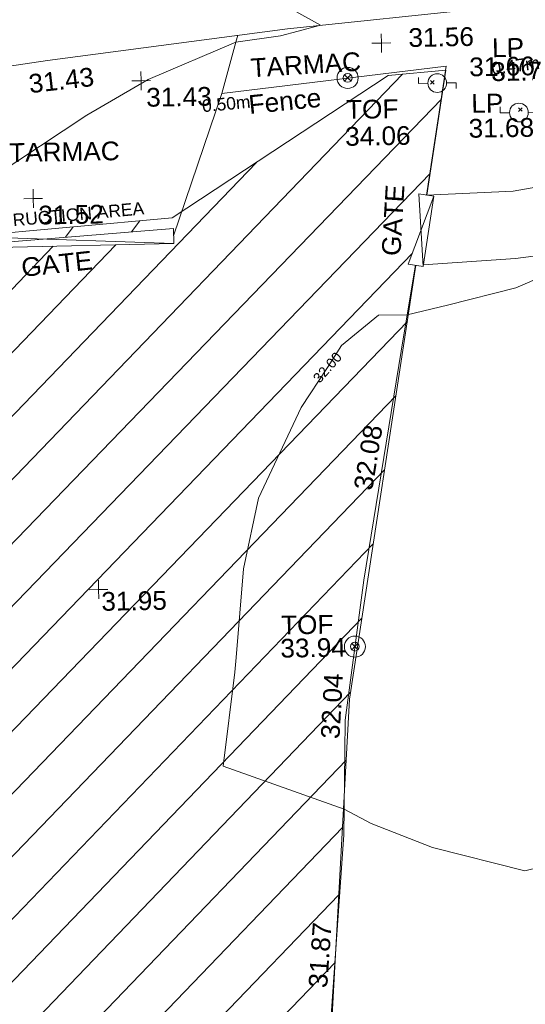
# Model space of a CAD drawing. Header units: millimetres. Extents: x -287732 to 520720, y -103372 to 287754.
# Tile 283 of 380: x 93574 to 103694, y 157962 to 177672. Entities that reach past the tile are written whole.
import ezdxf

# ---------------------------------------------------------------- set-up
doc = ezdxf.new("R2010")
doc.units = ezdxf.units.MM
for name, pattern in [('IMPORT-HIDDEN2 _3_', [4762.5, 3175, -1587.5]), ('IMPORT-UG_DRAINAGE_UNIDENTIFIED_QLB2 _2_', [2700, 1500, -300.0000000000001, 0, -250, 150, -300.0000000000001, 0, -200]), ('IMPORT-UG_ELEC_LV_QLB2 _2_', [2700, 1500, -300.0000000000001, 0, -250, 150, -300.0000000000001, 0, -200]), ('IMPORT-UG_ELEC_STREET LIGHTING_QLB2 _2_', [2700, 1500, -300.0000000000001, 0, -250, 150, -300.0000000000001, 0, -200])]:
    doc.linetypes.add(name, pattern=pattern)
for name, color, linetype, lineweight, true_color in [('00__TOPO__TOP_OF_FENCE_SYMBOL', 7, 'Continuous', 9, 0x666666), ('00_TOPO_FENCE', 7, 'Continuous', 9, 0x3f7f4f), ('00_TOPO_FOOTPATH', 7, 'Continuous', 9, 0xa50000), ('00_TOPO_FURN_LAMP_POST', 7, 'Continuous', 9, 0x666666), ('00_TOPO_GATE', 7, 'Continuous', 9, 0xa50000), ('00_TOPO_LEVEL_SPOT', 7, 'Continuous', 9, 0x666666), ('00_TOPO_TOP_OF_FENCE', 7, 'Continuous', 9, 0x666666), ('00_TOPO_TRACK', 7, 'Continuous', 9, 0x666666), ('00_UAV_FENCE', 7, 'Continuous', 9, 0x264c2f), ('00_UAV_LEVEL_SPOT', 7, 'Continuous', 9, 0x666666), ('00_UAV_TOP_OF_FENCE', 6, 'Continuous', 9, 0xff00ff), ('01_DTM_CONTOUR_MNR', 7, 'Continuous', 9, 0xa5a552), ('01_DTM_CONTOUR_MNR_LABELS', 7, 'Continuous', 9, 0xa5a552), ('12333-PUM-2D-U-0001-C01 - Rev2_REVIT IMPORT_dwg', 7, 'Continuous', 9, 0x767676), ('PUM-CHAMBER EXTENTS', 6, 'IMPORT-HIDDEN2 _3_', 9, 0xff00ff), ('PUM-ELECTRIC-LV-QLB2', 1, 'IMPORT-UG_ELEC_LV_QLB2 _2_', 9, 0xff0000), ('PUM-UNABLE TO SURVEY', 190, 'Continuous', 9, 0x7f00ff), ('PUM-UNIDENTIFIED-QLB2', 150, 'IMPORT-UG_DRAINAGE_UNIDENTIFIED_QLB2 _2_', 9, 0x007fff)]:
    doc.layers.add(name, color=color, linetype=linetype, lineweight=lineweight, true_color=true_color)
for name, color, linetype, lineweight in [('00_TOPO_ROAD_EDGE', 7, 'Continuous', 9), ('00_TOPO_SURVEY_TEXT', 7, 'Continuous', 9), ('GEN-TEXT', 7, 'Continuous', 9)]:
    doc.layers.add(name, color=color, linetype=linetype, lineweight=lineweight)
doc.styles.add('Arial_1', font='arial.ttf', dxfattribs={"height": 250})
doc.styles.add('Swis721 Lt BT_1', font='swissl.ttf', dxfattribs={"height": 200})
doc.styles.add('Swis721 Lt BT_2', font='swissl.ttf', dxfattribs={"height": 375})

# ---------------------------------------------------------------- blocks, each defined once
blk = doc.blocks.new('12333-PUM-2D-U-0001-C01 - Rev2_REVIT IMPORT_dwg__U41-2077191-Site Location Plan Proposed')
at = {"layer": '00_TOPO_GATE', "color": 9, "true_color": 0xe1aaaa}
for p, q in [((-10300.90729064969, 1871.900421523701), (-10391.22387084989, 1278.73691825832)), ((-45.15829918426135, -296.5817334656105), (-10300.90729064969, 1871.900421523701)), ((45.15829918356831, 296.5817334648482), (-10300.90729064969, 1871.900421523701)), ((45.15829918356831, 296.5817334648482), (-10391.22387084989, 1278.73691825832)), ((45.15829918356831, 296.5817334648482), (-45.15829918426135, -296.5817334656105))]:
    blk.add_line(p, q, dxfattribs=at)
blk = doc.blocks.new('12333-PUM-2D-U-0001-C01 - Rev2_REVIT IMPORT_dwg__U42-2077192-Site Location Plan Proposed')
at = {"layer": '00_TOPO_GATE', "color": 9, "true_color": 0xe1aaaa}
for p, q in [((-284.1179593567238, 96.31708602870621), (-1196.628993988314, -2595.425299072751)), ((-284.1179593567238, 96.31708602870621), (-628.393111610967, -2788.059471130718)), ((-284.1179593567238, 96.31708602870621), (284.1179593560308, -96.31708602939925)), ((284.1179593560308, -96.31708602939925), (-1196.628993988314, -2595.425299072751)), ((-1196.628993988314, -2595.425299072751), (-628.393111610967, -2788.059471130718))]:
    blk.add_line(p, q, dxfattribs=at)
blk = doc.blocks.new('12333-PUM-2D-U-0001-C01 - Rev2_REVIT IMPORT_dwg_MSL_Lamp_Post_SYM-2077199-Site Location Plan Proposed')
at = {"layer": '00_TOPO_FURN_LAMP_POST', "color": 254, "true_color": 0xcccccc, "flags": 128}
for points in [[(-500.1060478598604, 0), (-1000.212095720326, 0), (-1000.212095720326, 316.7338303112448)], [(500.1060478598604, 0), (1000.21209571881, 0), (1000.21209571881, -316.7338303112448)]]:
    blk.add_lwpolyline(points, dxfattribs=at)
at = {"layer": '00_TOPO_FURN_LAMP_POST', "color": 254, "true_color": 0xcccccc}
blk.add_circle((0, 0), 500.1060478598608, dxfattribs=at)
blk = doc.blocks.new('12333-PUM-2D-U-0001-C01 - Rev2_REVIT IMPORT_dwg_MM-2077200-Site Location Plan Proposed')
at = {"layer": '00_TOPO_LEVEL_SPOT', "color": 254, "true_color": 0xcccccc, "flags": 128}
for points in [[(0, -500.0000000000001), (0, 0), (-500.0000000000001, 0)], [(500.0000000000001, 0), (0, 0), (0, 500.0000000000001)]]:
    blk.add_lwpolyline(points, dxfattribs=at)
blk = doc.blocks.new('12333-PUM-2D-U-0001-C01 - Rev2_REVIT IMPORT_dwg_MSL_Node_LineworkTOF-2077201-Site Location Plan Proposed')
at = {"layer": '00__TOPO__TOP_OF_FENCE_SYMBOL', "color": 254, "true_color": 0xcccccc, "flags": 128}
for points in [[(165.3591892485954, 165.3591892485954), (0, 0), (-165.3591892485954, 165.3591892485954)], [(165.3591892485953, -165.3591892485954), (0, 0), (-165.3591892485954, -165.3591892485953)]]:
    blk.add_lwpolyline(points, dxfattribs=at)
at = {"layer": '00__TOPO__TOP_OF_FENCE_SYMBOL', "color": 254, "true_color": 0xcccccc}
for radius in [562.5594001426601, 233.853208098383]:
    blk.add_circle((0, 0), radius, dxfattribs=at)
blk = doc.blocks.new('12333-PUM-2D-U-0001-C01 - Rev2_REVIT IMPORT_dwg_MSL_Node_LineworkTOF-2077248-Site Location Plan Proposed')
at = {"layer": '00__TOPO__TOP_OF_FENCE_SYMBOL', "color": 254, "true_color": 0xcccccc, "flags": 128}
for points in [[(165.3591892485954, 165.3591892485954), (0, 0), (-165.3591892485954, 165.3591892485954)], [(165.3591892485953, -165.3591892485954), (0, 0), (-165.3591892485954, -165.3591892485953)]]:
    blk.add_lwpolyline(points, dxfattribs=at)
at = {"layer": '00__TOPO__TOP_OF_FENCE_SYMBOL', "color": 254, "true_color": 0xcccccc}
for radius in [562.5594001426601, 233.853208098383]:
    blk.add_circle((0, 0), radius, dxfattribs=at)
blk = doc.blocks.new('12333-PUM-2D-U-0001-C01 - Rev2_REVIT IMPORT_dwg_UAV-2077255-Site Location Plan Proposed')
at = {"layer": '00_UAV_LEVEL_SPOT', "color": 254, "true_color": 0xcccccc, "flags": 128}
for points in [[(0, -500.0000000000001), (0, 0), (-500.0000000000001, 0)], [(500.0000000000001, 0), (0, 0), (0, 500.0000000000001)]]:
    blk.add_lwpolyline(points, dxfattribs=at)
blk = doc.blocks.new('12333-PUM-2D-U-0001-C01 - Rev2_REVIT IMPORT_dwg_MGS62954_T2_Galway_ITM_3d_Rev1-2077680-Site Location Plan Proposed')
at = {"layer": '00_TOPO_FENCE', "color": 254, "true_color": 0xcccccc, "flags": 128}
blk.add_lwpolyline([(534001625.204969, 725727053.9219543), (534002643.2471836, 725729886.5782483), (534007136.5623123, 725730353.2598531), (534006697.6080405, 725727781.6654211)], dxfattribs=at)
at = {"layer": '00_TOPO_FOOTPATH', "color": 254, "true_color": 0xcccccc}
for p, q in [((534006697.6431023, 725727781.6766623), (534008436.218232, 725727827.8462042)), ((534006612.0010145, 725726388.661879), (534008458.2290319, 725726482.9524688))]:
    blk.add_line(p, q, dxfattribs=at)
at = {"layer": '00_TOPO_FOOTPATH', "color": 254, "true_color": 0xcccccc, "flags": 128}
for points in [[(534008436.2182321, 725727827.846204), (534010335.1383532, 725728127.4378031), (534012327.4177229, 725728317.6317991), (534013570.9164035, 725729148.5262392), (534014469.85824, 725729857.7456163), (534015670.1188194, 725730736.0693278), (534016741.5953937, 725731509.1429453), (534017466.557756, 725732022.8963494)], [(534008458.2290322, 725726482.952469), (534011711.1965733, 725726842.3580734), (534014269.3434897, 725727101.8947264), (534016273.7341551, 725727349.9689186), (534018537.67902, 725727620.8946803), (534019665.6178119, 725727758.5007191), (534020604.1814271, 725727867.2924939), (534020804.6470689, 725727892.9682733)]]:
    blk.add_lwpolyline(points, dxfattribs=at)
at = {"layer": '00_TOPO_ROAD_EDGE', "color": 254, "true_color": 0xcccccc, "flags": 128}
blk.add_lwpolyline([(533993695.217885, 725730037.3716667), (533996500.0000001, 725730260.0000001), (533999160.0000001, 725730610.0000001), (534003980, 725731160), (534007940.0000002, 725731500)], dxfattribs=at)
at = {"layer": '00_TOPO_TRACK', "color": 254, "true_color": 0xcccccc, "flags": 128}
blk.add_lwpolyline([(534002643.2471836, 725729886.5782479), (534002939.3168092, 725730907.7789112), (534002979.3370817, 725731045.8164722)], dxfattribs=at)
at = {"layer": '00_UAV_FENCE', "color": 254, "true_color": 0xcccccc, "flags": 128}
blk.add_lwpolyline([(534002124.9680001, 725702414.684), (534002524.1140001, 725704733.8935), (534004114.1140001, 725706251.8935), (534004147.020545, 725706695.6398854), (534004430.4570001, 725710517.7945), (534004531.7503123, 725711678.2747675), (534004822.4570002, 725715008.7945), (534004870.0644059, 725716662.0698646), (534004888.4570002, 725717300.7945001), (534005309.4570001, 725720098.7944999), (534005582.3971291, 725721605.0424485), (534006196.4570001, 725724993.7945), (534006458.4932612, 725726380.8219284)], dxfattribs=at)
at = {"layer": '01_DTM_CONTOUR_MNR', "color": 254, "true_color": 0xcccccc, "flags": 128}
for points in [[(533992745.765557, 725719005.6337552), (533992750.0000001, 725719160), (533993030.6762769, 725720689.8622376), (533993046.6908949, 725721025.4560246), (533992873.5246188, 725724133.4829005), (533992837.0000002, 725724194), (533991779.7110133, 725724413.9306469), (533990160.0000001, 725724620), (533992460.0000001, 725727120), (533994125.8152944, 725727333.5468584), (533996020.0000001, 725727430.0000001), (533996480, 725727540), (533998029.5929049, 725728293.7769966), (533999931.8829643, 725729497.4885211), (534001170.0725615, 725730194.1229184), (534002940.0000002, 725730910.0000001), (534003832.7711483, 725731020.4622077), (534004190.2208779, 725731106.1142688), (534004640.0000001, 725731220.0000001), (534004152.4557804, 725731503.7989429)], [(534009311.927711, 725714420.0000001), (534008430.0000002, 725714220.0000001), (534006591.0033774, 725714720.5562348), (534005370.4773616, 725715225.0063936), (534004840, 725715520.0000001), (534002430.0000002, 725716420.0000001), (534002698.3695478, 725718297.8154906), (534002729.6072911, 725718594.7709197), (534002908.5789997, 725720366.8245558), (534003235.3515269, 725721771.2446034), (534004119.8487002, 725723571.9658248), (534004656.5339087, 725724367.3558673), (534004949.0404658, 725724800.8628823), (534005698.6001292, 725725395.0857717), (534006270.0000001, 725725390.0000001), (534007079.3767991, 725725569.7661197), (534008455.6619187, 725725892.9129833), (534009033.153012, 725726129.5370119)]]:
    blk.add_lwpolyline(points, dxfattribs=at)
at = {"xscale": 0.375, "yscale": 0.375, "zscale": 0.375}
for name, p in [('12333-PUM-2D-U-0001-C01 - Rev2_REVIT IMPORT_dwg_MM-2077200-Site Location Plan Proposed', (534005850, 725730840.0000001)), ('12333-PUM-2D-U-0001-C01 - Rev2_REVIT IMPORT_dwg_MM-2077200-Site Location Plan Proposed', (534001030.0000001, 725730170)), ('12333-PUM-2D-U-0001-C01 - Rev2_REVIT IMPORT_dwg_MSL_Node_LineworkTOF-2077201-Site Location Plan Proposed', (534005162.9729407, 725730154.0466726)), ('12333-PUM-2D-U-0001-C01 - Rev2_REVIT IMPORT_dwg_MSL_Lamp_Post_SYM-2077199-Site Location Plan Proposed', (534006954.89024, 725730020.2514882)), ('12333-PUM-2D-U-0001-C01 - Rev2_REVIT IMPORT_dwg_MSL_Lamp_Post_SYM-2077199-Site Location Plan Proposed', (534008579.3131853, 725729401.0416896)), ('12333-PUM-2D-U-0001-C01 - Rev2_REVIT IMPORT_dwg_MM-2077200-Site Location Plan Proposed', (533998830.0000001, 725727850)), ('12333-PUM-2D-U-0001-C01 - Rev2_REVIT IMPORT_dwg_UAV-2077255-Site Location Plan Proposed', (534000000, 725720000)), ('12333-PUM-2D-U-0001-C01 - Rev2_REVIT IMPORT_dwg_MSL_Node_LineworkTOF-2077248-Site Location Plan Proposed', (534005109.3921707, 725718769.2615349))]:
    blk.add_blockref(name, p, dxfattribs=at)
at = {"xscale": 0.4999999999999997, "yscale": 0.4999999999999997, "zscale": 0.4999999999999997, "rotation": 189.0402015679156}
for name, p in [('12333-PUM-2D-U-0001-C01 - Rev2_REVIT IMPORT_dwg__U41-2077191-Site Location Plan Proposed', (533996392.6667584, 725727018.9718338)), ('12333-PUM-2D-U-0001-C01 - Rev2_REVIT IMPORT_dwg__U42-2077192-Site Location Plan Proposed', (534006458.4932612, 725726380.8219284))]:
    blk.add_blockref(name, p, dxfattribs=at)
at = {"layer": '00_TOPO_FENCE', "color": 251, "true_color": 0x666666, "insert": (534007600.1247987, 725730518.3602235), "char_height": 375, "width": 1495.902363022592, "attachment_point": 1, "line_spacing_factor": 1.005061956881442, "style": 'Swis721 Lt BT_2'}
blk.add_mtext('31.66', dxfattribs=at)
at = {"layer": '00_TOPO_FENCE', "color": 251, "true_color": 0x666666, "insert": (534003156.7330392, 725729838.2364604), "char_height": 375, "width": 1681.10932225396, "attachment_point": 1, "rotation": 4.8410468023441, "line_spacing_factor": 1.005061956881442, "style": 'Swis721 Lt BT_2'}
blk.add_mtext('Fence', dxfattribs=at)
at = {"layer": '00_TOPO_FURN_LAMP_POST', "char_height": 375, "attachment_point": 1, "line_spacing_factor": 1.005061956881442, "style": 'Swis721 Lt BT_2'}
for s, insert, width in [('LP', (534008062.7338063, 725730892.7327484), 707.5855621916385), ('31.78', (534008037.9626142, 725730414.2773688), 1495.902363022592), ('LP', (534007628.5760952, 725729786.6160612), 707.5855621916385), ('31.68', (534007566.2935107, 725729288.667218), 1495.902363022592)]:
    blk.add_mtext(s, dxfattribs=dict(at, insert=insert, width=width))
at = {"layer": '00_TOPO_GATE', "color": 251, "true_color": 0x666666, "char_height": 375, "width": 1567.13580888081, "attachment_point": 1, "line_spacing_factor": 1.005061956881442, "style": 'Swis721 Lt BT_2'}
for insert, rotation in [((534005780.6423311, 725726593.0027122), 85.57672267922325), ((533998551.305416, 725726657.7714739), 5.188590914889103)]:
    blk.add_mtext('GATE', dxfattribs=dict(at, insert=insert, rotation=rotation))
at = {"layer": '00_TOPO_LEVEL_SPOT', "char_height": 375, "width": 1495.902363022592, "attachment_point": 1, "line_spacing_factor": 1.005061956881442, "style": 'Swis721 Lt BT_2'}
for s, insert in [('31.56', (534006393.7043086, 725731126.9048787)), ('31.43', (534001125.0808528, 725730022.6102246)), ('31.52', (533998925.0808529, 725727702.6102245))]:
    blk.add_mtext(s, dxfattribs=dict(at, insert=insert))
at = {"layer": '00_TOPO_ROAD_EDGE', "color": 251, "true_color": 0x666666, "insert": (533998761.6456867, 725730331.9645145), "char_height": 375, "width": 1495.902363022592, "attachment_point": 1, "rotation": 5.531263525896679, "line_spacing_factor": 1.005061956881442, "style": 'Swis721 Lt BT_2'}
blk.add_mtext('31.43', dxfattribs=at)
at = {"layer": '00_TOPO_SURVEY_TEXT', "color": 251, "true_color": 0x666666, "insert": (534003216.1471049, 725730574.3447957), "char_height": 375, "width": 2450.430537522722, "attachment_point": 1, "rotation": 2.4880254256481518, "line_spacing_factor": 1.005061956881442, "style": 'Swis721 Lt BT_2'}
blk.add_mtext('TARMAC', dxfattribs=at)
at = {"layer": '00_TOPO_SURVEY_TEXT', "color": 251, "true_color": 0x666666, "insert": (533998363.5397711, 725728963.3979219), "char_height": 375, "width": 2450.430537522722, "attachment_point": 1, "line_spacing_factor": 1.005061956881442, "style": 'Swis721 Lt BT_2'}
blk.add_mtext('TARMAC', dxfattribs=at)
at = {"layer": '00_TOPO_TOP_OF_FENCE', "char_height": 375, "attachment_point": 1, "line_spacing_factor": 1.005061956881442, "style": 'Swis721 Lt BT_2'}
for s, insert, width in [('TOF', (534005120.3916293, 725729709.2192161), 1163.479615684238), ('34.06', (534005091.9869515, 725729169.8520797), 1495.902363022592)]:
    blk.add_mtext(s, dxfattribs=dict(at, insert=insert, width=width))
at = {"layer": '00_UAV_FENCE', "color": 251, "true_color": 0x666666, "char_height": 375, "width": 1495.902363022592, "attachment_point": 1, "line_spacing_factor": 1.005061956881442, "style": 'Swis721 Lt BT_2'}
for s, insert, rotation in [('32.08', (534005139.6785563, 725721939.3366755), 79.72914839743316), ('32.04', (534004394.1751177, 725716947.169408), 85.86007299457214), ('31.87', (534004060.1352841, 725711970.390549), 85.01154182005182)]:
    blk.add_mtext(s, dxfattribs=dict(at, insert=insert, rotation=rotation))
at = {"layer": '00_UAV_LEVEL_SPOT', "insert": (534000051.8765643, 725719949.1441548), "char_height": 375, "width": 1495.902363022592, "attachment_point": 1, "line_spacing_factor": 1.005061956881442, "style": 'Swis721 Lt BT_2'}
blk.add_mtext('31.95', dxfattribs=at)
at = {"layer": '00_UAV_TOP_OF_FENCE', "color": 251, "true_color": 0x666666, "char_height": 375, "attachment_point": 1, "line_spacing_factor": 1.005061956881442, "style": 'Swis721 Lt BT_2'}
for s, insert, width in [('TOF', (534003639.8643126, 725719412.2869633), 1163.479615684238), ('33.94', (534003617.4406708, 725718948.9102585), 1495.902363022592)]:
    blk.add_mtext(s, dxfattribs=dict(at, insert=insert, width=width))
at = {"layer": '01_DTM_CONTOUR_MNR_LABELS', "color": 251, "true_color": 0x666666, "insert": (534004583.0559248, 725724434.4379288), "char_height": 200, "width": 797.8007824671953, "attachment_point": 2, "rotation": 47.60534026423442, "line_spacing_factor": 1.005061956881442, "style": 'Swis721 Lt BT_1'}
blk.add_mtext('32.00', dxfattribs=at)
blk = doc.blocks.new('12333-PUM-2D-U-0001-C01 - Rev2_REVIT IMPORT_dwg-1620468-Site Location Plan Proposed')
at = {"layer": 'PUM-CHAMBER EXTENTS', "true_color": 0xfff4d4}
h = blk.add_hatch(dxfattribs=at)
h.set_pattern_fill('FP_14', style=0, pattern_type=2)
h.set_pattern_definition([(45, (-533641079.65, -725615854.3560001), (-618.7184335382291, 618.7184335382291), [])])
h.paths.add_polyline_path([(351699.7223387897, 60394.56140982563), (351708.9931529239, 60906.25732130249), (352393.2163071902, 60898.13015708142), (353041.6677554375, 66223.39089351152), (353206.9931679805, 73966.25732118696), (353982.8594361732, 73952.71452510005), (354317.3501528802, 76699.64382133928), (358888.3501528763, 76111.64382135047), (361222.350152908, 86809.64382132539), (361563.3501529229, 88895.64382133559), (363078.3501529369, 90435.64382137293), (363904.3501529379, 101867.6438212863), (365385.1266995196, 110525.3932341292), (365230.9820148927, 110551.7047199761), (365498.4008083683, 111226.8875165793), (365470.0968050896, 111952.5482150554), (365624.7061381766, 111926.1574136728), (366051.3501529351, 114420.6438213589), (364898.3501528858, 114331.6438213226), (360524.3501529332, 111561.643821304), (356416.7002318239, 111258.678218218), (357929.2858412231, 111182.0907012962), (360544.5530249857, 111349.5624075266), (360546.5568067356, 111049.5690885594), (355314.0187962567, 111014.6190039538), (355309.6134037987, 111177.0234435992), (355277.3501528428, 111174.6438213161), (352644.3501529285, 114141.6438213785), (338239.8330883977, 112460.2766464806), (329804.3501528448, 111555.6438213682), (319532.3501528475, 110592.6438213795), (310517.3501528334, 109863.6438213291), (302620.3501528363, 109581.6438213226), (295825.3501529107, 109566.6438213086), (279813.350152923, 106549.6438213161), (276140.8366145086, 103581.1872824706), (276061.814112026, 103425.8629484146), (271406.8224872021, 105468.1551963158), (271509.3894614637, 105701.9358727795), (267649.3501529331, 107463.6438213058), (260223.350152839, 100640.6438213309), (259796.3501529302, 72682.64382134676), (269496.3501528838, 64316.64382130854), (273776.3501529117, 63665.64382135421), (309011.3501528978, 62955.64382139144), (311037.3501528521, 62074.6438213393), (338250.4136490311, 60841.37633496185), (351699.5658924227, 60394.56660730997)])
h.paths.add_polyline_path([(268358.9909750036, 65556.86419187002), (264596.4920611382, 69167.41490751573), (264804.2082447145, 69383.87273540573), (266581.5988270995, 67470.36930634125), (268566.7072650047, 65773.32227584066), (268393.5501527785, 65592.87780161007)])
h.paths.add_polyline_path([(332379.8871528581, 67575.85382149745), (302320.8871528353, 68122.85382142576), (302332.4158496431, 68783.33241919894), (280169.8095181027, 69186.63780598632), (280330.3604934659, 78384.59702432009), (275960.0958838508, 78464.13017966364), (276108.0612945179, 86595.19465455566), (280450.151176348, 86519.40319374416), (280756.2778082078, 103341.6855813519), (302910.5740271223, 102938.5317815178), (302920.972094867, 103534.2366836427), (310787.9439886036, 103391.077438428), (310815.0515439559, 104880.7045066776), (318228.828162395, 104745.7919744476), (318301.0448391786, 108714.2766025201), (322633.8020448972, 108635.4310593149), (322539.6341878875, 103240.5581443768), (349750.1643799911, 102745.3933022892), (349310.9351529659, 74176.4228213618), (332506.0083566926, 74506.52523825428), (332420.0679097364, 69783.88557772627)])
h.paths.add_polyline_path([(262373.7501529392, 72788.24382127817), (262335.6501529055, 75226.64382126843), (265345.5501529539, 75226.64382127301), (265383.6501528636, 72864.44382129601), (265304.282726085, 72862.43451935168)])
h.paths.add_polyline_path([(261383.1501529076, 75912.44382133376), (261459.3501528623, 80789.24382130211), (267517.2501529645, 80713.04382131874), (267441.0501529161, 75836.24382126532), (261504.349508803, 75910.91930113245)])
h.paths.add_polyline_path([(302573.8228673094, 78329.5292630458), (302592.4407276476, 78963.90062831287), (306343.567266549, 78898.43991812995), (306598.9518629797, 91613.856582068), (302817.47857218, 91689.80612071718), (302824.7189976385, 92271.11380375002), (296640.3411529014, 92395.32482125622), (296360.3411528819, 78454.32482147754), (302538.3452618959, 78330.24181806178)])
h.paths.add_polyline_path([(261840.3501529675, 80865.44382132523), (261687.9501528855, 92981.24382128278), (264050.1501528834, 92981.2438213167), (264202.5501529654, 80865.44382135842), (262112.9041611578, 80865.44382132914)])
h.paths.add_polyline_path([(274664.4282881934, 104261.9875886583), (272430.0401462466, 105281.7542374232), (273799.1437452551, 104582.3695657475), (274486.1144024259, 104328.01044291)])
h.paths.add_polyline_path([(315481.3501528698, 115683.6438212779), (326437.1652111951, 116343.5766866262), (364189.3501528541, 120948.6438212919), (366744.3501529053, 124721.6438213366), (363517.3501528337, 126053.6438213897), (359872.3501529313, 126432.6438213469), (352849.3501528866, 126181.6438212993), (339104.3501528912, 124625.6438213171), (335451.3501528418, 124514.6438212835), (325145.3501528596, 123235.643821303), (319635.3501528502, 122976.6438213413), (314446.3501528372, 122493.6438213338), (313566.3501528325, 118980.6438212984), (313763.6326656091, 118640.9882366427)])
h.paths.add_polyline_path([(322305.0501529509, 119194.0438212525), (322152.6501528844, 121403.8438213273), (326724.6501528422, 121784.8438212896), (326877.0501529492, 119498.8438213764), (323355.1979920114, 119264.0536772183)])
h.paths.add_polyline_path([(328629.650152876, 120870.4438213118), (328477.2501528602, 122089.6438212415), (329810.7501529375, 122242.0438213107), (329963.150152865, 121022.843821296), (328841.381541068, 120894.6416942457)])
h.paths.add_polyline_path([(317352.0501529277, 121480.0438213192), (317352.0501529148, 121861.0438213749), (317618.7501529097, 121856.3885555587), (317618.7501529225, 121480.0438212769), (317362.3608134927, 121480.0438213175)])
h.paths.add_polyline_path([(331601.450152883, 122089.6438213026), (331144.2501529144, 122242.0438212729), (331258.5501528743, 122623.0438212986), (331715.7501528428, 122470.6438213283), (331644.5503212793, 122233.3110493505)])
at = {"layer": 'GEN-TEXT', "color": 253, "true_color": 0xaaaaaa}
for p, q in [((365740.350152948, 114145.6438213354), (365811.0608310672, 114216.3544994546)), ((365811.0608310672, 114145.6438213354), (365740.350152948, 114216.3544994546)), ((367491.9948137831, 113570.2884822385), (367562.7054919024, 113640.9991603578)), ((367562.7054919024, 113570.2884822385), (367491.9948137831, 113640.9991603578))]:
    blk.add_line(p, q, dxfattribs=at)
at = {"layer": 'PUM-UNABLE TO SURVEY', "color": 7, "true_color": 0xfff4d4, "flags": 128}
for points in [[(356416.7002318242, 111258.678218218), (360524.3501529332, 111561.643821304), (364898.3501528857, 114331.6438213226), (366051.3501529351, 114420.6438213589), (365624.7061381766, 111926.1574136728)], [(365385.1266995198, 110525.3932341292), (363904.3501529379, 101867.6438212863), (363078.3501529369, 90435.64382137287), (361563.3501529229, 88895.64382133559), (361222.350152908, 86809.64382132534), (358888.3501528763, 76111.64382135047), (354317.3501528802, 76699.64382133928), (353982.6122505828, 73950.68456939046)]]:
    blk.add_lwpolyline(points, dxfattribs=at)
blk.add_blockref('12333-PUM-2D-U-0001-C01 - Rev2_REVIT IMPORT_dwg_MGS62954_T2_Galway_ITM_3d_Rev1-2077680-Site Location Plan Proposed', (-533641079.6498471, -725615854.3561786))
at = {"layer": 'PUM-ELECTRIC-LV-QLB2', "char_height": 250, "width": 1160.025439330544, "attachment_point": 2, "line_spacing_factor": 0.9417779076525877, "style": 'Arial_1'}
for s, insert, rotation in [('0.47m', (367433.938626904, 114612.6727385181), 6.5164659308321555), ('0.50m', (361634.4081474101, 113949.9460512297), 4.284109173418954)]:
    blk.add_mtext(s, dxfattribs=dict(at, insert=insert, rotation=rotation))
at = {"layer": 'PUM-UNIDENTIFIED-QLB2', "insert": (358028.7724072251, 111748.2718083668), "char_height": 250, "width": 4603.372719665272, "attachment_point": 2, "rotation": 4.218294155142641, "line_spacing_factor": 0.9417779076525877, "style": 'Arial_1'}
blk.add_mtext('CONSTRUCTION AREA', dxfattribs=at)

msp = doc.modelspace()

# ---------------------------------------------------------------- block references
at = {"layer": '12333-PUM-2D-U-0001-C01 - Rev2_REVIT IMPORT_dwg', "color": 254, "linetype": 'IMPORT-UG_ELEC_STREET LIGHTING_QLB2 _2_', "true_color": 0xffd4d4, "rotation": 0.9999999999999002}
msp.add_blockref('12333-PUM-2D-U-0001-C01 - Rev2_REVIT IMPORT_dwg-1620468-Site Location Plan Proposed', (-261895.0770586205, 55869.5817132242), dxfattribs=at)

doc.saveas('drawing.dxf')
